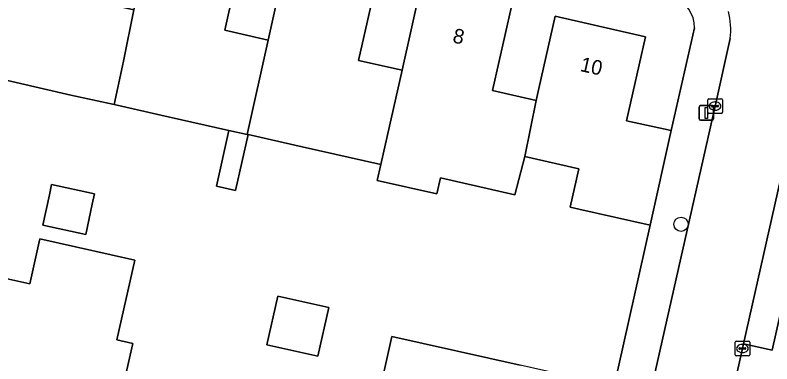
# Model space of a CAD drawing. Extents: x 161771 to 163125, y 382475 to 383179.
# Drawn here: x 162596.6 to 162648.4, y 382667 to 382690.8 of the extents above; entities that cross this region are included whole.
import ezdxf

# ---------------------------------------------------------------- set-up
doc = ezdxf.new("R2010")
doc.units = 0
for name, color, linetype in [('IMGEO_Boom', 7, 'Continuous'), ('IMGEO_Erf', 7, 'Continuous'), ('IMGEO_Kolk', 7, 'Continuous'), ('IMGEO_Lichtmast', 7, 'Continuous'), ('IMGEO_Pand', 7, 'Continuous'), ('IMGEO_Pand_nummerreeks', 7, 'Continuous'), ('IMGEO_Parkeervlak_open', 7, 'Continuous'), ('IMGEO_Rijbaan_lokaal_open', 7, 'Continuous'), ('IMGEO_Voetpad_open', 7, 'Continuous')]:
    doc.layers.add(name, color=color, linetype=linetype)

msp = doc.modelspace()

# ---------------------------------------------------------------- linework, layer by layer
at = {"layer": 'IMGEO_Boom'}
msp.add_circle((162642.196, 382676.509), 0.489, dxfattribs=at)
at = {"layer": 'IMGEO_Erf'}
for points in [[(162594.699, 382689.434), (162596.882, 382699.004), (162603.087, 382697.607), (162601.791, 382691.852), (162604.757, 382691.184), (162605.818, 382695.894), (162606.053, 382696.939), (162612.267, 382695.54), (162610.971, 382689.785), (162613.937, 382689.117), (162615.233, 382694.872), (162621.428, 382693.477), (162620.132, 382687.722), (162623.107, 382687.052), (162624.403, 382692.807), (162630.598, 382691.412), (162629.302, 382685.657), (162632.278, 382684.987), (162632.463, 382685.809), (162633.574, 382690.742), (162639.768, 382689.347), (162638.472, 382683.592), (162641.523, 382682.919), (162643.112, 382689.963)], [(162640.083, 382676.445), (162635.206, 382677.544), (162634.62, 382677.676), (162635.214, 382680.311), (162631.507, 382681.145), (162630.834, 382678.528), (162625.727, 382679.679), (162625.484, 382678.594), (162621.408, 382679.51), (162621.652, 382680.596), (162616.27, 382681.808), (162612.567, 382682.642), (162611.708, 382678.825), (162610.402, 382679.119), (162611.262, 382682.936), (162607.109, 382683.871), (162603.399, 382684.706), (162600.45, 382685.345), (162594.797, 382686.643)], [(162621.402, 382592.881), (162622.207, 382596.532), (162640.083, 382676.445)], [(162591.858, 382673.719), (162597.625, 382672.43), (162598.314, 382675.503), (162603.193, 382674.408), (162604.813, 382674.044), (162603.592, 382668.591), (162604.675, 382668.349), (162603.823, 382664.536), (162602.737, 382664.776), (162601.537, 382659.418), (162600.683, 382655.607), (162599.48, 382650.236), (162596.846, 382650.827), (162596.018, 382647.129)], [(162621.378, 382664.219), (162622.411, 382668.834), (162631.194, 382666.866)]]:
    msp.add_lwpolyline(points, dxfattribs=at)
for points in [[(162601.909, 382677.883), (162601.457, 382675.816), (162598.524, 382676.451), (162598.972, 382678.519), (162599.124, 382679.223), (162602.062, 382678.587)], [(162613.854, 382668.264), (162614.598, 382671.586), (162618.088, 382670.805), (162617.344, 382667.483)]]:
    msp.add_lwpolyline(points, close=True, dxfattribs=at)
msp.add_arc((162641.019, 382690.023), 2.094, 358.3536, 72.1495, dxfattribs=at)
at = {"layer": 'IMGEO_Kolk'}
for p, q in [((162644.025, 382684.172), (162644.025, 382685.024)), ((162644.1, 382685.098), (162644.952, 382685.098)), ((162645.026, 382685.024), (162645.026, 382684.172)), ((162644.284, 382684.592), (162644.284, 382684.604)), ((162644.722, 382684.555), (162644.324, 382684.555)), ((162644.327, 382684.641), (162644.725, 382684.641)), ((162644.513, 382684.878), (162644.538, 382684.878)), ((162644.768, 382684.604), (162644.768, 382684.592)), ((162644.952, 382684.098), (162644.1, 382684.098)), ((162644.536, 382684.318), (162644.511, 382684.318)), ((162645.898, 382667.583), (162645.898, 382668.435)), ((162645.973, 382668.509), (162646.825, 382668.509)), ((162646.899, 382668.435), (162646.899, 382667.583)), ((162646.157, 382668.003), (162646.157, 382668.015)), ((162646.595, 382667.966), (162646.197, 382667.966)), ((162646.2, 382668.052), (162646.598, 382668.052)), ((162646.386, 382668.289), (162646.411, 382668.289)), ((162646.641, 382668.015), (162646.641, 382668.003)), ((162646.825, 382667.509), (162645.973, 382667.509)), ((162646.409, 382667.729), (162646.384, 382667.729))]:
    msp.add_line(p, q, dxfattribs=at)
for points in [[(162644.025, 382684.172), (162644.025, 382685.024)], [(162644.1, 382685.098), (162644.952, 382685.098)], [(162645.026, 382685.024), (162645.026, 382684.172)], [(162644.952, 382684.098), (162644.1, 382684.098)], [(162645.898, 382667.583), (162645.898, 382668.435)], [(162645.973, 382668.509), (162646.825, 382668.509)], [(162646.899, 382668.435), (162646.899, 382667.583)], [(162646.825, 382667.509), (162645.973, 382667.509)]]:
    msp.add_lwpolyline(points, dxfattribs=at)
for centre, radius, start, end in [((162644.102, 382685.022), 0.0765, 91.552, 178.448), ((162644.102, 382685.022), 0.0765, 91.552, 178.448), ((162644.95, 382685.022), 0.0765, 1.552, 88.448), ((162644.95, 382685.022), 0.0765, 1.552, 88.448), ((162644.324, 382684.601), 0.0403, 85.8775, 175.7526), ((162644.321, 382684.591), 0.0366, 178.938, 274.7102), ((162644.725, 382684.598), 0.043, 264.8664, 352.4533), ((162644.729, 382684.603), 0.0386, 1.7309, 96.639), ((162644.102, 382684.174), 0.0765, 181.552, 268.448), ((162644.102, 382684.174), 0.0765, 181.552, 268.448), ((162644.95, 382684.174), 0.0765, 271.552, 358.448), ((162644.95, 382684.174), 0.0765, 271.552, 358.448), ((162645.975, 382668.433), 0.0765, 91.552, 178.448), ((162645.975, 382668.433), 0.0765, 91.552, 178.448), ((162646.823, 382668.433), 0.0765, 1.552, 88.448), ((162646.823, 382668.433), 0.0765, 1.552, 88.448), ((162646.197, 382668.012), 0.0403, 85.8775, 175.7526), ((162646.194, 382668.002), 0.0366, 178.938, 274.7102), ((162646.598, 382668.009), 0.043, 264.8664, 352.4533), ((162646.602, 382668.014), 0.0386, 1.7309, 96.639), ((162645.975, 382667.585), 0.0765, 181.552, 268.448), ((162645.975, 382667.585), 0.0765, 181.552, 268.448), ((162646.823, 382667.585), 0.0765, 271.552, 358.448), ((162646.823, 382667.585), 0.0765, 271.552, 358.448)]:
    msp.add_arc(centre, radius, start, end, dxfattribs=at)
for centre, major_axis, ratio, start_param, end_param in [((162644.512, 382684.598), (-0.387, 0.002), 0.722429, 4.712389, 7.853982), ((162644.537, 382684.598), (-0.39, 0.002), 0.717154, 1.570796, 4.712389), ((162646.385, 382668.009), (-0.387, 0.002), 0.722429, 4.712389, 7.853982), ((162646.41, 382668.009), (-0.39, 0.002), 0.717154, 1.570796, 4.712389)]:
    msp.add_ellipse(centre, major_axis=major_axis, ratio=ratio, start_param=start_param, end_param=end_param, dxfattribs=at)
at = {"layer": 'IMGEO_Lichtmast'}
for p, q in [((162643.43, 382683.729), (162643.43, 382684.529)), ((162643.43, 382684.529), (162643.43, 382683.729)), ((162643.53, 382684.629), (162644.32, 382684.629)), ((162644.32, 382684.629), (162643.53, 382684.629)), ((162644.42, 382684.529), (162644.42, 382683.729)), ((162644.42, 382683.729), (162644.42, 382684.529)), ((162644.32, 382683.629), (162643.53, 382683.629)), ((162643.53, 382683.629), (162644.32, 382683.629))]:
    msp.add_line(p, q, dxfattribs=at)
msp.add_lwpolyline([(162643.85, 382684.504), (162644, 382684.504), (162644, 382683.754), (162643.85, 382683.754), (162643.85, 382684.504)], dxfattribs=at)
for centre, start, end in [((162643.53, 382684.529), 90, 180), ((162643.53, 382684.529), 90, 180), ((162644.32, 382684.529), 0, 90), ((162644.32, 382684.529), 360, 90), ((162643.53, 382683.729), 180, 270), ((162643.53, 382683.729), 180, 270), ((162644.32, 382683.729), 270, 0), ((162644.32, 382683.729), 270, 0)]:
    msp.add_arc(centre, 0.1, start, end, dxfattribs=at)
at = {"layer": 'IMGEO_Pand'}
for points in [[(162601.791, 382691.852), (162603.087, 382697.607), (162596.882, 382699.004), (162594.699, 382689.434), (162594.797, 382686.643), (162600.45, 382685.345), (162603.399, 382684.706), (162603.972, 382687.346), (162604.04, 382687.661), (162604.757, 382691.184)], [(162612.267, 382695.54), (162606.053, 382696.939), (162605.818, 382695.894), (162604.757, 382691.184), (162604.04, 382687.661), (162603.972, 382687.346), (162603.399, 382684.706), (162607.109, 382683.871), (162611.262, 382682.936), (162612.506, 382682.656), (162613.937, 382689.117), (162610.971, 382689.785)], [(162621.428, 382693.477), (162615.233, 382694.872), (162613.937, 382689.117), (162612.506, 382682.656), (162612.567, 382682.642), (162616.27, 382681.808), (162621.652, 382680.596), (162623.107, 382687.052), (162620.132, 382687.722)], [(162623.107, 382687.052), (162621.652, 382680.596), (162621.408, 382679.51), (162625.484, 382678.594), (162625.727, 382679.679), (162630.834, 382678.528), (162631.507, 382681.145), (162632.278, 382684.987), (162629.302, 382685.657), (162630.598, 382691.412), (162624.403, 382692.807)], [(162631.507, 382681.145), (162635.214, 382680.311), (162634.62, 382677.676), (162635.206, 382677.544), (162640.083, 382676.445), (162641.523, 382682.919), (162638.472, 382683.592), (162639.768, 382689.347), (162633.574, 382690.742), (162632.463, 382685.809), (162632.278, 382684.987)], [(162612.567, 382682.642), (162612.506, 382682.656), (162611.262, 382682.936), (162610.402, 382679.119), (162611.708, 382678.825)], [(162601.909, 382677.883), (162602.062, 382678.587), (162599.124, 382679.223), (162598.972, 382678.519), (162598.524, 382676.451), (162601.457, 382675.816)], [(162596.228, 382666.205), (162602.737, 382664.776), (162603.823, 382664.536), (162604.675, 382668.349), (162603.592, 382668.591), (162604.813, 382674.044), (162603.193, 382674.408), (162598.314, 382675.503), (162597.625, 382672.43), (162591.858, 382673.719), (162590.471, 382667.496)], [(162618.088, 382670.805), (162614.598, 382671.586), (162613.854, 382668.264), (162617.344, 382667.483)], [(162633.855, 382662.52), (162635.256, 382662.18), (162636.059, 382665.767), (162631.194, 382666.866), (162622.411, 382668.834), (162621.378, 382664.219), (162624.306, 382663.563), (162623.385, 382659.455), (162623.341, 382659.26), (162634.044, 382656.83), (162634.079, 382656.988), (162632.683, 382657.301)]]:
    msp.add_lwpolyline(points, close=True, dxfattribs=at)
at = {"layer": 'IMGEO_Parkeervlak_open'}
msp.add_lwpolyline([(162650.422, 382685.917), (162649.984, 382683.926), (162646.471, 382668.329), (162648.438, 382667.881), (162652.374, 382685.473)], close=True, dxfattribs=at)
at = {"layer": 'IMGEO_Rijbaan_lokaal_open'}
for points in [[(162645.563, 382689.213), (162644.527, 382684.594), (162640.113, 382664.989), (162639.307, 382661.275), (162639.258, 382661.048), (162638.199, 382656.418), (162637.352, 382652.691), (162636.655, 382649.558), (162636.175, 382647.364), (162635.326, 382643.668), (162634.24, 382638.786), (162633.419, 382635.138), (162633.002, 382633.349), (162632.234, 382629.73), (162631.396, 382626.021), (162630.297, 382621.123)], [(162642.064, 382648.604), (162645.155, 382662.439), (162646.399, 382668.009), (162646.471, 382668.329), (162649.984, 382683.926), (162650.422, 382685.917), (162650.863, 382687.923)]]:
    msp.add_lwpolyline(points, dxfattribs=at)
msp.add_arc((162640.514, 382689.833), 5.086, 352.9973, 14.1783, dxfattribs=at)
at = {"layer": 'IMGEO_Voetpad_open'}
for points in [[(162643.112, 382689.963), (162641.523, 382682.919), (162640.083, 382676.445), (162622.207, 382596.532), (162621.402, 382592.881)], [(162640.113, 382664.989), (162644.527, 382684.594), (162645.563, 382689.213)], [(162650.863, 382687.923), (162650.422, 382685.917), (162652.374, 382685.473), (162648.438, 382667.881), (162646.471, 382668.329), (162646.399, 382668.009), (162645.155, 382662.439), (162647.131, 382661.99), (162640.531, 382632.6), (162638.592, 382633.065), (162637.797, 382629.505), (162637.243, 382627.039), (162639.203, 382626.581), (162635.182, 382608.903), (162633.267, 382609.416), (162633.248, 382609.339)]]:
    msp.add_lwpolyline(points, dxfattribs=at)
for centre, radius, start, end in [((162641.019, 382690.023), 2.094, 358.3536, 72.1495), ((162640.514, 382689.833), 5.086, 352.9973, 14.1783)]:
    msp.add_arc(centre, radius, start, end, dxfattribs=at)

# ---------------------------------------------------------------- texts
at = {"layer": 'IMGEO_Pand_nummerreeks'}
for s, rotation, p in [('8', 347.3097, (162626.515, 382688.969)), ('10', 347.3077, (162635.236, 382687.005))]:
    msp.add_text(s, height=1, rotation=rotation, dxfattribs=at).set_placement(p)

doc.saveas('drawing.dxf')
